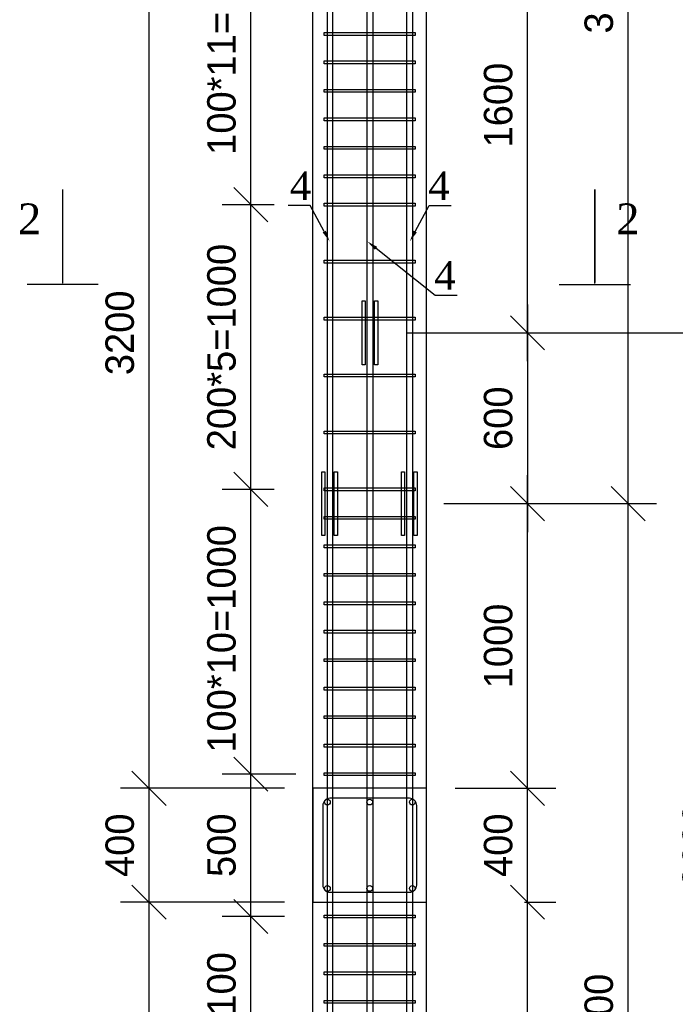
# Model space of a CAD drawing. Header units: millimetres. Extents: x -33345 to 4712671, y -3392 to 121473.
# Tile 488 of 656: x 2366904 to 2371512, y 70231 to 77148. Entities that reach past the tile are written whole.
import ezdxf
from ezdxf import colors
from ezdxf.entities.mleader import LeaderData, LeaderLine
from ezdxf.math import Vec2, Vec3

# ---------------------------------------------------------------- set-up
doc = ezdxf.new("R2010")
doc.units = ezdxf.units.MM
doc.styles.add('ISOCTEUR', font='isocpeui.ttf')
doc.styles.add('SIMPLEX350', font='times.ttf', dxfattribs={"height": 350})
doc.styles.add('WMF-Times New Roman2', font='times.ttf')
doc.styles.add('X-U-RW-01$0$StyleROMANS', font='GOTHIC.TTF')
doc.dimstyles.new('ISO-100', dxfattribs={"dimtxt": 200, "dimasz": 120, "dimexe": 100, "dimexo": 100, "dimgap": 50, "dimtad": 1, "dimdec": 0, "dimtxsty": 'ISOCTEUR', "dimblk": 'OBLIQUE', "dimcen": 0, "dimdle": 100, "dimclrd": 256, "dimadec": 0, "dimazin": 0, "dimtfac": 1, "dimtdec": 0, "dimtmove": 0, "dimatfit": 3, "dimfxl": 1, "dimarcsym": 0})

# ---------------------------------------------------------------- blocks, each defined once
blk = doc.blocks.new('_Oblique')
at = {"color": 0, "linetype": 'ByBlock', "lineweight": -2}
blk.add_line((-0.5, -0.5), (0.5, 0.5), dxfattribs=at)
blk = doc.blocks.new('*D631')
at = {"lineweight": -2, "transparency": 16777216}
blk.add_line((2209158.6, 1415189.4), (2209158.6, 1415789.4), dxfattribs=at)
at = {"color": 0, "lineweight": -2, "transparency": 16777216}
for p, q in [((2209634.3, 1415689.4), (2209058.6, 1415689.4)), ((2209634.3, 1415289.4), (2209058.6, 1415289.4))]:
    blk.add_line(p, q, dxfattribs=at)
at = {"layer": 'Defpoints', "color": 0, "lineweight": 0, "transparency": 16777216}
for p in [(2209158.6, 1415689.4), (2209734.3, 1415689.4), (2209734.3, 1415289.4)]:
    blk.add_point(p, dxfattribs=at)
at = {"lineweight": -2, "transparency": 16777216, "xscale": 120, "yscale": 120, "zscale": 120}
for p, rotation in [((2209158.6, 1415689.4), 90), ((2209158.6, 1415289.4), 270)]:
    blk.add_blockref('_Oblique', p, dxfattribs=dict(at, rotation=rotation))
at = {"color": 0, "transparency": 16777216, "insert": (2209056.1, 1415489.4), "char_height": 100, "attachment_point": 5, "rotation": 90, "style": 'X-U-RW-01$0$StyleROMANS'}
blk.add_mtext('400', dxfattribs=at)
blk = doc.blocks.new('*D632')
at = {"lineweight": -2, "transparency": 16777216}
blk.add_line((2210488.5, 1415189.4), (2210488.5, 1415789.4), dxfattribs=at)
at = {"color": 0, "lineweight": -2, "transparency": 16777216}
for p, q in [((2210234.3, 1415689.4), (2210588.5, 1415689.4)), ((2210478.7, 1415289.4), (2210588.5, 1415289.4))]:
    blk.add_line(p, q, dxfattribs=at)
at = {"layer": 'Defpoints', "color": 0, "lineweight": 0, "transparency": 16777216}
for p in [(2210134.3, 1415689.4), (2210488.5, 1415689.4), (2210378.7, 1415289.4)]:
    blk.add_point(p, dxfattribs=at)
at = {"lineweight": -2, "transparency": 16777216, "xscale": 120, "yscale": 120, "zscale": 120}
for p, rotation in [((2210488.5, 1415689.4), 90), ((2210488.5, 1415289.4), 270)]:
    blk.add_blockref('_Oblique', p, dxfattribs=dict(at, rotation=rotation))
at = {"color": 0, "transparency": 16777216, "insert": (2210386, 1415489.4), "char_height": 100, "attachment_point": 5, "rotation": 90, "style": 'X-U-RW-01$0$StyleROMANS'}
blk.add_mtext('400', dxfattribs=at)
blk = doc.blocks.new('*D633')
at = {"lineweight": -2, "transparency": 16777216}
blk.add_line((2209516.1, 1415139.4), (2209516.1, 1415839.4), dxfattribs=at)
at = {"color": 0, "lineweight": -2, "transparency": 16777216}
for p, q in [((2209674.3, 1415739.4), (2209416.1, 1415739.4)), ((2209634.3, 1415239.4), (2209416.1, 1415239.4))]:
    blk.add_line(p, q, dxfattribs=at)
at = {"layer": 'Defpoints', "color": 0, "lineweight": 0, "transparency": 16777216}
for p in [(2209516.1, 1415739.4), (2209774.3, 1415739.4), (2209734.3, 1415239.4)]:
    blk.add_point(p, dxfattribs=at)
at = {"lineweight": -2, "transparency": 16777216, "xscale": 120, "yscale": 120, "zscale": 120}
for p, rotation in [((2209516.1, 1415739.4), 90), ((2209516.1, 1415239.4), 270)]:
    blk.add_blockref('_Oblique', p, dxfattribs=dict(at, rotation=rotation))
at = {"color": 0, "transparency": 16777216, "insert": (2209413.6, 1415489.4), "char_height": 100, "attachment_point": 5, "rotation": 90, "style": 'X-U-RW-01$0$StyleROMANS'}
blk.add_mtext('500', dxfattribs=at)
blk = doc.blocks.new('*D634')
at = {"lineweight": -2, "transparency": 16777216}
blk.add_line((2209158.6, 1411989.4), (2209158.6, 1415389.4), dxfattribs=at)
at = {"color": 0, "lineweight": -2, "transparency": 16777216}
for p, q in [((2209634.3, 1415289.4), (2209058.6, 1415289.4)), ((2209634.3, 1412089.4), (2209058.6, 1412089.4))]:
    blk.add_line(p, q, dxfattribs=at)
at = {"layer": 'Defpoints', "color": 0, "lineweight": 0, "transparency": 16777216}
for p in [(2209158.6, 1415289.4), (2209734.3, 1415289.4), (2209734.3, 1412089.4)]:
    blk.add_point(p, dxfattribs=at)
at = {"lineweight": -2, "transparency": 16777216, "xscale": 120, "yscale": 120, "zscale": 120}
for p, rotation in [((2209158.6, 1415289.4), 90), ((2209158.6, 1412089.4), 270)]:
    blk.add_blockref('_Oblique', p, dxfattribs=dict(at, rotation=rotation))
at = {"color": 0, "transparency": 16777216, "insert": (2209056.1, 1413689.4), "char_height": 100, "attachment_point": 5, "rotation": 90, "style": 'X-U-RW-01$0$StyleROMANS'}
blk.add_mtext('3200', dxfattribs=at)
blk = doc.blocks.new('*D637')
at = {"lineweight": -2, "transparency": 16777216}
blk.add_line((2209158.6, 1415589.4), (2209158.6, 1418989.4), dxfattribs=at)
at = {"color": 0, "lineweight": -2, "transparency": 16777216}
for p, q in [((2209634.3, 1418889.4), (2209058.6, 1418889.4)), ((2209634.3, 1415689.4), (2209058.6, 1415689.4))]:
    blk.add_line(p, q, dxfattribs=at)
at = {"layer": 'Defpoints', "color": 0, "lineweight": 0, "transparency": 16777216}
for p in [(2209158.6, 1418889.4), (2209734.3, 1418889.4), (2209734.3, 1415689.4)]:
    blk.add_point(p, dxfattribs=at)
at = {"lineweight": -2, "transparency": 16777216, "xscale": 120, "yscale": 120, "zscale": 120}
for p, rotation in [((2209158.6, 1418889.4), 90), ((2209158.6, 1415689.4), 270)]:
    blk.add_blockref('_Oblique', p, dxfattribs=dict(at, rotation=rotation))
at = {"color": 0, "transparency": 16777216, "insert": (2209056.1, 1417289.4), "char_height": 100, "attachment_point": 5, "rotation": 90, "style": 'X-U-RW-01$0$StyleROMANS'}
blk.add_mtext('3200', dxfattribs=at)
blk = doc.blocks.new('*D640')
at = {"lineweight": -2, "transparency": 16777216}
blk.add_line((2210488.5, 1415589.4), (2210488.5, 1416789.4), dxfattribs=at)
at = {"color": 0, "lineweight": -2, "transparency": 16777216}
for p, q in [((2210194.3, 1416689.4), (2210588.5, 1416689.4)), ((2210234.3, 1415689.4), (2210588.5, 1415689.4))]:
    blk.add_line(p, q, dxfattribs=at)
at = {"layer": 'Defpoints', "color": 0, "lineweight": 0, "transparency": 16777216}
for p in [(2210094.3, 1416689.4), (2210488.5, 1416689.4), (2210134.3, 1415689.4)]:
    blk.add_point(p, dxfattribs=at)
at = {"lineweight": -2, "transparency": 16777216, "xscale": 120, "yscale": 120, "zscale": 120}
for p, rotation in [((2210488.5, 1416689.4), 90), ((2210488.5, 1415689.4), 270)]:
    blk.add_blockref('_Oblique', p, dxfattribs=dict(at, rotation=rotation))
at = {"color": 0, "transparency": 16777216, "insert": (2210386, 1416189.4), "char_height": 100, "attachment_point": 5, "rotation": 90, "style": 'X-U-RW-01$0$StyleROMANS'}
blk.add_mtext('1000', dxfattribs=at)
blk = doc.blocks.new('*D641')
at = {"lineweight": -2, "transparency": 16777216}
blk.add_line((2210488.5, 1413589.4), (2210488.5, 1415389.4), dxfattribs=at)
at = {"color": 0, "lineweight": -2, "transparency": 16777216}
for p, q in [((2210478.7, 1415289.4), (2210588.5, 1415289.4)), ((2210234.3, 1413689.4), (2210588.5, 1413689.4))]:
    blk.add_line(p, q, dxfattribs=at)
at = {"layer": 'Defpoints', "color": 0, "lineweight": 0, "transparency": 16777216}
for p in [(2210378.7, 1415289.4), (2210488.5, 1415289.4), (2210134.3, 1413689.4)]:
    blk.add_point(p, dxfattribs=at)
at = {"lineweight": -2, "transparency": 16777216, "xscale": 120, "yscale": 120, "zscale": 120}
for p, rotation in [((2210488.5, 1415289.4), 90), ((2210488.5, 1413689.4), 270)]:
    blk.add_blockref('_Oblique', p, dxfattribs=dict(at, rotation=rotation))
at = {"color": 0, "transparency": 16777216, "insert": (2210386, 1414489.4), "char_height": 100, "attachment_point": 5, "rotation": 90, "style": 'X-U-RW-01$0$StyleROMANS'}
blk.add_mtext('1600', dxfattribs=at)
blk = doc.blocks.new('*D642')
at = {"lineweight": -2, "transparency": 16777216}
blk.add_line((2210488.5, 1417189.4), (2210488.5, 1418989.4), dxfattribs=at)
at = {"color": 0, "lineweight": -2, "transparency": 16777216}
for p, q in [((2210387.6, 1418889.4), (2210588.5, 1418889.4)), ((2210194.3, 1417289.4), (2210588.5, 1417289.4))]:
    blk.add_line(p, q, dxfattribs=at)
at = {"layer": 'Defpoints', "color": 0, "lineweight": 0, "transparency": 16777216}
for p in [(2210287.6, 1418889.4), (2210488.5, 1418889.4), (2210094.3, 1417289.4)]:
    blk.add_point(p, dxfattribs=at)
at = {"lineweight": -2, "transparency": 16777216, "xscale": 120, "yscale": 120, "zscale": 120}
for p, rotation in [((2210488.5, 1418889.4), 90), ((2210488.5, 1417289.4), 270)]:
    blk.add_blockref('_Oblique', p, dxfattribs=dict(at, rotation=rotation))
at = {"color": 0, "transparency": 16777216, "insert": (2210386, 1418089.4), "char_height": 100, "attachment_point": 5, "rotation": 90, "style": 'X-U-RW-01$0$StyleROMANS'}
blk.add_mtext('1600', dxfattribs=at)
blk = doc.blocks.new('*D617')
at = {"lineweight": -2, "transparency": 16777216}
blk.add_line((2210488.5, 1417389.4), (2210488.5, 1416589.4), dxfattribs=at)
at = {"color": 0, "lineweight": -2, "transparency": 16777216}
for p, q in [((2210194.3, 1417289.4), (2210588.5, 1417289.4)), ((2210195.2, 1416689.4), (2210588.5, 1416689.4))]:
    blk.add_line(p, q, dxfattribs=at)
at = {"layer": 'Defpoints', "color": 0, "lineweight": 0, "transparency": 16777216}
for p in [(2210094.3, 1417289.4), (2210095.2, 1416689.4), (2210488.5, 1416689.4)]:
    blk.add_point(p, dxfattribs=at)
at = {"lineweight": -2, "transparency": 16777216, "xscale": 120, "yscale": 120, "zscale": 120}
for p, rotation in [((2210488.5, 1417289.4), 90), ((2210488.5, 1416689.4), 270)]:
    blk.add_blockref('_Oblique', p, dxfattribs=dict(at, rotation=rotation))
at = {"color": 0, "transparency": 16777216, "insert": (2210386, 1416989.4), "char_height": 100, "attachment_point": 5, "rotation": 90, "style": 'X-U-RW-01$0$StyleROMANS'}
blk.add_mtext('600', dxfattribs=at)
blk = doc.blocks.new('*D648')
at = {"lineweight": -2, "transparency": 16777216}
blk.add_line((2209516.1, 1414039.4), (2209516.1, 1415339.4), dxfattribs=at)
at = {"color": 0, "lineweight": -2, "transparency": 16777216}
for p, q in [((2209589.4, 1415239.4), (2209416.1, 1415239.4)), ((2209597.9, 1414139.4), (2209416.1, 1414139.4))]:
    blk.add_line(p, q, dxfattribs=at)
at = {"layer": 'Defpoints', "color": 0, "lineweight": 0, "transparency": 16777216}
for p in [(2209516.1, 1415239.4), (2209689.4, 1415239.4), (2209697.9, 1414139.4)]:
    blk.add_point(p, dxfattribs=at)
at = {"lineweight": -2, "transparency": 16777216, "xscale": 120, "yscale": 120, "zscale": 120}
for p, rotation in [((2209516.1, 1415239.4), 90), ((2209516.1, 1414139.4), 270)]:
    blk.add_blockref('_Oblique', p, dxfattribs=dict(at, rotation=rotation))
at = {"color": 0, "transparency": 16777216, "insert": (2209413.6, 1414714.4), "char_height": 100, "attachment_point": 5, "rotation": 90, "style": 'X-U-RW-01$0$StyleROMANS'}
blk.add_mtext('100*11=1100', dxfattribs=at)
blk = doc.blocks.new('*D581')
at = {"lineweight": -2, "transparency": 16777216}
blk.add_line((2209516.1, 1415639.4), (2209516.1, 1416839.4), dxfattribs=at)
at = {"color": 0, "lineweight": -2, "transparency": 16777216}
for p, q in [((2209597.9, 1416739.4), (2209416.1, 1416739.4)), ((2209634.3, 1415739.4), (2209416.1, 1415739.4))]:
    blk.add_line(p, q, dxfattribs=at)
at = {"layer": 'Defpoints', "color": 0, "lineweight": 0, "transparency": 16777216}
for p in [(2209516.1, 1416739.4), (2209697.9, 1416739.4), (2209734.3, 1415739.4)]:
    blk.add_point(p, dxfattribs=at)
at = {"lineweight": -2, "transparency": 16777216, "xscale": 120, "yscale": 120, "zscale": 120}
for p, rotation in [((2209516.1, 1416739.4), 90), ((2209516.1, 1415739.4), 270)]:
    blk.add_blockref('_Oblique', p, dxfattribs=dict(at, rotation=rotation))
at = {"color": 0, "transparency": 16777216, "insert": (2209413.6, 1416214.4), "char_height": 100, "attachment_point": 5, "rotation": 90, "style": 'X-U-RW-01$0$StyleROMANS'}
blk.add_mtext('100*10=1000', dxfattribs=at)
blk = doc.blocks.new('*D582')
at = {"lineweight": -2, "transparency": 16777216}
blk.add_line((2209516.1, 1416639.4), (2209516.1, 1417839.4), dxfattribs=at)
at = {"color": 0, "lineweight": -2, "transparency": 16777216}
for p, q in [((2209597.9, 1417739.4), (2209416.1, 1417739.4)), ((2209597.9, 1416739.4), (2209416.1, 1416739.4))]:
    blk.add_line(p, q, dxfattribs=at)
at = {"layer": 'Defpoints', "color": 0, "lineweight": 0, "transparency": 16777216}
for p in [(2209516.1, 1417739.4), (2209697.9, 1417739.4), (2209697.9, 1416739.4)]:
    blk.add_point(p, dxfattribs=at)
at = {"lineweight": -2, "transparency": 16777216, "xscale": 120, "yscale": 120, "zscale": 120}
for p, rotation in [((2209516.1, 1417739.4), 90), ((2209516.1, 1416739.4), 270)]:
    blk.add_blockref('_Oblique', p, dxfattribs=dict(at, rotation=rotation))
at = {"color": 0, "transparency": 16777216, "insert": (2209413.6, 1417239.4), "char_height": 100, "attachment_point": 5, "rotation": 90, "style": 'X-U-RW-01$0$StyleROMANS'}
blk.add_mtext('200*5=1000', dxfattribs=at)
blk = doc.blocks.new('*D583')
at = {"lineweight": -2, "transparency": 16777216}
blk.add_line((2209516.1, 1417639.4), (2209516.1, 1418939.4), dxfattribs=at)
at = {"color": 0, "lineweight": -2, "transparency": 16777216}
for p, q in [((2209589.4, 1418839.4), (2209416.1, 1418839.4)), ((2209597.9, 1417739.4), (2209416.1, 1417739.4))]:
    blk.add_line(p, q, dxfattribs=at)
at = {"layer": 'Defpoints', "color": 0, "lineweight": 0, "transparency": 16777216}
for p in [(2209516.1, 1418839.4), (2209689.4, 1418839.4), (2209697.9, 1417739.4)]:
    blk.add_point(p, dxfattribs=at)
at = {"lineweight": -2, "transparency": 16777216, "xscale": 120, "yscale": 120, "zscale": 120}
for p, rotation in [((2209516.1, 1418839.4), 90), ((2209516.1, 1417739.4), 270)]:
    blk.add_blockref('_Oblique', p, dxfattribs=dict(at, rotation=rotation))
at = {"color": 0, "transparency": 16777216, "insert": (2209413.6, 1418314.4), "char_height": 100, "attachment_point": 5, "rotation": 90, "style": 'X-U-RW-01$0$StyleROMANS'}
blk.add_mtext('100*11=1100', dxfattribs=at)
blk = doc.blocks.new('*D595')
at = {"lineweight": -2, "transparency": 16777216}
blk.add_line((2210842.3, 1412989.4), (2210842.3, 1416789.4), dxfattribs=at)
at = {"color": 0, "lineweight": -2, "transparency": 16777216}
for p, q in [((2210386.8, 1416689.4), (2210942.3, 1416689.4)), ((2210634.3, 1413089.4), (2210942.3, 1413089.4))]:
    blk.add_line(p, q, dxfattribs=at)
at = {"layer": 'Defpoints', "color": 0, "lineweight": 0, "transparency": 16777216}
for p in [(2210286.8, 1416689.4), (2210842.3, 1416689.4), (2210534.3, 1413089.4)]:
    blk.add_point(p, dxfattribs=at)
at = {"lineweight": -2, "transparency": 16777216, "xscale": 120, "yscale": 120, "zscale": 120}
for p, rotation in [((2210842.3, 1416689.4), 90), ((2210842.3, 1413089.4), 270)]:
    blk.add_blockref('_Oblique', p, dxfattribs=dict(at, rotation=rotation))
at = {"color": 0, "transparency": 16777216, "insert": (2210739.7, 1414889.4), "char_height": 100, "attachment_point": 5, "rotation": 90, "style": 'X-U-RW-01$0$StyleROMANS'}
blk.add_mtext('3600', dxfattribs=at)
blk = doc.blocks.new('*D596')
at = {"lineweight": -2, "transparency": 16777216}
blk.add_line((2211186.8, 1413589.4), (2211186.8, 1417389.4), dxfattribs=at)
at = {"color": 0, "lineweight": -2, "transparency": 16777216}
for p, q in [((2210062.2, 1417289.4), (2211286.8, 1417289.4)), ((2210978.9, 1413689.4), (2211286.8, 1413689.4))]:
    blk.add_line(p, q, dxfattribs=at)
at = {"layer": 'Defpoints', "color": 0, "lineweight": 0, "transparency": 16777216}
for p in [(2209962.2, 1417289.4), (2211186.8, 1417289.4), (2210878.9, 1413689.4)]:
    blk.add_point(p, dxfattribs=at)
at = {"lineweight": -2, "transparency": 16777216, "xscale": 120, "yscale": 120, "zscale": 120}
for p, rotation in [((2211186.8, 1417289.4), 90), ((2211186.8, 1413689.4), 270)]:
    blk.add_blockref('_Oblique', p, dxfattribs=dict(at, rotation=rotation))
at = {"color": 0, "transparency": 16777216, "insert": (2211084.3, 1415489.4), "char_height": 100, "attachment_point": 5, "rotation": 90, "style": 'X-U-RW-01$0$StyleROMANS'}
blk.add_mtext('3600', dxfattribs=at)
blk = doc.blocks.new('*D597')
at = {"lineweight": -2, "transparency": 16777216}
blk.add_line((2210842.3, 1416589.4), (2210842.3, 1420389.4), dxfattribs=at)
at = {"color": 0, "lineweight": -2, "transparency": 16777216}
for p, q in [((2210386.8, 1420289.4), (2210942.3, 1420289.4)), ((2210634.3, 1416689.4), (2210942.3, 1416689.4))]:
    blk.add_line(p, q, dxfattribs=at)
at = {"layer": 'Defpoints', "color": 0, "lineweight": 0, "transparency": 16777216}
for p in [(2210286.8, 1420289.4), (2210842.3, 1420289.4), (2210534.3, 1416689.4)]:
    blk.add_point(p, dxfattribs=at)
at = {"lineweight": -2, "transparency": 16777216, "xscale": 120, "yscale": 120, "zscale": 120}
for p, rotation in [((2210842.3, 1420289.4), 90), ((2210842.3, 1416689.4), 270)]:
    blk.add_blockref('_Oblique', p, dxfattribs=dict(at, rotation=rotation))
at = {"color": 0, "transparency": 16777216, "insert": (2210739.7, 1418489.4), "char_height": 100, "attachment_point": 5, "rotation": 90, "style": 'X-U-RW-01$0$StyleROMANS'}
blk.add_mtext('3600', dxfattribs=at)
blk = doc.blocks.new('*D598')
at = {"lineweight": -2, "transparency": 16777216}
blk.add_line((2211186.8, 1417189.4), (2211186.8, 1420989.4), dxfattribs=at)
at = {"color": 0, "lineweight": -2, "transparency": 16777216}
for p, q in [((2210062.2, 1420889.4), (2211286.8, 1420889.4)), ((2210978.9, 1417289.4), (2211286.8, 1417289.4))]:
    blk.add_line(p, q, dxfattribs=at)
at = {"layer": 'Defpoints', "color": 0, "lineweight": 0, "transparency": 16777216}
for p in [(2209962.2, 1420889.4), (2211186.8, 1420889.4), (2210878.9, 1417289.4)]:
    blk.add_point(p, dxfattribs=at)
at = {"lineweight": -2, "transparency": 16777216, "xscale": 120, "yscale": 120, "zscale": 120}
for p, rotation in [((2211186.8, 1420889.4), 90), ((2211186.8, 1417289.4), 270)]:
    blk.add_blockref('_Oblique', p, dxfattribs=dict(at, rotation=rotation))
at = {"color": 0, "transparency": 16777216, "insert": (2211084.3, 1419089.4), "char_height": 100, "attachment_point": 5, "rotation": 90, "style": 'X-U-RW-01$0$StyleROMANS'}
blk.add_mtext('3600', dxfattribs=at)
blk = doc.blocks.new('пкпп')
at = {"color": 106}
for p, q in [((2209734.3, 1403729.7), (2209734.3, 1427189.4)), ((2210134.3, 1403729.7), (2210134.3, 1427189.4))]:
    blk.add_line(p, q, dxfattribs=at)
at = {"color": 106, "lineweight": 30}
for p, q in [((2208980.2, 1417458.7), (2208730.2, 1417458.7)), ((2210600.2, 1417458.7), (2210850.2, 1417458.7))]:
    blk.add_line(p, q, dxfattribs=at)
for points in [[(2209784.3, 1429269.4), (2209784.3, 1403229.7), (2209369.2, 1403229.7), (2209420.8, 1403209.7), (2209784.3, 1403209.7, 0.414214), (2209804.3, 1403229.7), (2209804.3, 1429269.4)], [(2210084.3, 1429269.4), (2210084.3, 1403229.7), (2210499.5, 1403229.7), (2210447.8, 1403209.7), (2210084.3, 1403209.7, -0.414214), (2210064.3, 1403229.7), (2210064.3, 1429269.4)]]:
    blk.add_lwpolyline(points, format="xyb")
for points in [[(2209925.6, 1403209.7), (2209925.6, 1420289.4)], [(2209945.6, 1420289.4), (2209945.6, 1403209.7)]]:
    blk.add_lwpolyline(points)
for points in [[(2209774.3, 1418344.4), (2210094.3, 1418344.4), (2210094.3, 1418334.4), (2209774.3, 1418334.4)], [(2209774.3, 1418244.4), (2210094.3, 1418244.4), (2210094.3, 1418234.4), (2209774.3, 1418234.4)], [(2209774.3, 1418144.4), (2210094.3, 1418144.4), (2210094.3, 1418134.4), (2209774.3, 1418134.4)], [(2209774.3, 1418044.4), (2210094.3, 1418044.4), (2210094.3, 1418034.4), (2209774.3, 1418034.4)], [(2209774.3, 1417944.4), (2210094.3, 1417944.4), (2210094.3, 1417934.4), (2209774.3, 1417934.4)], [(2209774.3, 1417844.4), (2210094.3, 1417844.4), (2210094.3, 1417834.4), (2209774.3, 1417834.4)], [(2209774.3, 1417744.4), (2210094.3, 1417744.4), (2210094.3, 1417734.4), (2209774.3, 1417734.4)], [(2209774.3, 1417544.4), (2210094.3, 1417544.4), (2210094.3, 1417534.4), (2209774.3, 1417534.4)], [(2209774.3, 1417344.4), (2210094.3, 1417344.4), (2210094.3, 1417334.4), (2209774.3, 1417334.4)], [(2209774.3, 1417144.4), (2210094.3, 1417144.4), (2210094.3, 1417134.4), (2209774.3, 1417134.4)], [(2209774.3, 1416944.4), (2210094.3, 1416944.4), (2210094.3, 1416934.4), (2209774.3, 1416934.4)], [(2209774.3, 1416744.4), (2210094.3, 1416744.4), (2210094.3, 1416734.4), (2209774.3, 1416734.4)], [(2209774.3, 1416644.4), (2210094.3, 1416644.4), (2210094.3, 1416634.4), (2209774.3, 1416634.4)], [(2209774.3, 1416544.4), (2210094.3, 1416544.4), (2210094.3, 1416534.4), (2209774.3, 1416534.4)], [(2209774.3, 1416444.4), (2210094.3, 1416444.4), (2210094.3, 1416434.4), (2209774.3, 1416434.4)], [(2209774.3, 1416344.4), (2210094.3, 1416344.4), (2210094.3, 1416334.4), (2209774.3, 1416334.4)], [(2209774.3, 1416244.4), (2210094.3, 1416244.4), (2210094.3, 1416234.4), (2209774.3, 1416234.4)], [(2209774.3, 1416144.4), (2210094.3, 1416144.4), (2210094.3, 1416134.4), (2209774.3, 1416134.4)], [(2209774.3, 1416044.4), (2210094.3, 1416044.4), (2210094.3, 1416034.4), (2209774.3, 1416034.4)], [(2209774.3, 1415944.4), (2210094.3, 1415944.4), (2210094.3, 1415934.4), (2209774.3, 1415934.4)], [(2209774.3, 1415844.4), (2210094.3, 1415844.4), (2210094.3, 1415834.4), (2209774.3, 1415834.4)], [(2209774.3, 1415744.4), (2210094.3, 1415744.4), (2210094.3, 1415734.4), (2209774.3, 1415734.4)], [(2209774.3, 1415244.4), (2210094.3, 1415244.4), (2210094.3, 1415234.4), (2209774.3, 1415234.4)], [(2209774.3, 1415144.4), (2210094.3, 1415144.4), (2210094.3, 1415134.4), (2209774.3, 1415134.4)], [(2209774.3, 1415044.4), (2210094.3, 1415044.4), (2210094.3, 1415034.4), (2209774.3, 1415034.4)], [(2209774.3, 1414944.4), (2210094.3, 1414944.4), (2210094.3, 1414934.4), (2209774.3, 1414934.4)]]:
    blk.add_lwpolyline(points, close=True)
at = {"color": 106}
for points in [[(2208855.2, 1417458.7, 0, 81, 0), (2208855.2, 1417568.8, 5.4, 5.4, 0), (2208855.2, 1417793, 5.4, 5.4, 0)], [(2210725.2, 1417458.7, 0, 81, 0), (2210725.2, 1417568.8, 5.4, 5.4, 0), (2210725.2, 1417793, 5.4, 5.4, 0)]]:
    blk.add_lwpolyline(points, format="xyseb", dxfattribs=at)
at = {"color": 106, "lineweight": 30}
for points in [[(2209907.3, 1417401.4), (2209918.3, 1417401.4), (2209918.3, 1417177.4), (2209907.3, 1417177.4)], [(2209951.2, 1417401.4), (2209962.2, 1417401.4), (2209962.2, 1417177.4), (2209951.2, 1417177.4)], [(2209765.8, 1416801.4), (2209776.9, 1416801.4), (2209776.9, 1416577.4), (2209765.8, 1416577.4)], [(2209809.7, 1416801.4), (2209820.7, 1416801.4), (2209820.7, 1416577.4), (2209809.7, 1416577.4)], [(2210045.8, 1416801.4), (2210056.9, 1416801.4), (2210056.9, 1416577.4), (2210045.8, 1416577.4)], [(2210089.7, 1416801.4), (2210100.7, 1416801.4), (2210100.7, 1416577.4), (2210089.7, 1416577.4)], [(2210134.3, 1415689.4), (2209734.3, 1415689.4), (2209734.3, 1415289.4), (2210134.3, 1415289.4)]]:
    blk.add_lwpolyline(points, close=True, dxfattribs=at)
at = {"color": 222, "true_color": 0xde218f}
blk.add_lwpolyline([(2210099.3, 1415629.4, 0.414214), (2210074.3, 1415654.4), (2209794.3, 1415654.4, 0.414214), (2209769.3, 1415629.4), (2209769.3, 1415349.4, 0.414214), (2209794.3, 1415324.4), (2210074.3, 1415324.4, 0.414214), (2210099.3, 1415349.4)], format="xyb", close=True, dxfattribs=at)
at = {"color": 106, "lineweight": 30}
for centre in [(2209785.5, 1415641), (2209785.5, 1415641), (2209934.3, 1415641), (2209934.3, 1415641), (2210084, 1415641), (2210084, 1415641), (2209785.5, 1415337.8), (2209934.3, 1415337.8), (2210084, 1415337.8)]:
    blk.add_circle(centre, 10, dxfattribs=at)
at = {"color": 106, "char_height": 108, "attachment_point": 5, "style": 'WMF-Times New Roman2'}
for insert in [(2208738.9, 1417689.9), (2210841.4, 1417689.9)]:
    blk.add_mtext('2', dxfattribs=dict(at, insert=insert))
at = {"color": 106}
for base, p1, p2, picture, middle in [((2211186.8, 1420889.4), (2210878.9, 1417289.4), (2209962.2, 1420889.4), '*D598', (2211084.3, 1419089.4)), ((2210842.3, 1420289.4), (2210534.3, 1416689.4), (2210286.8, 1420289.4), '*D597', (2210739.7, 1418489.4)), ((2209158.6, 1418889.4), (2209734.3, 1415689.4), (2209734.3, 1418889.4), '*D637', (2209056.1, 1417289.4)), ((2210488.5, 1418889.4), (2210094.3, 1417289.4), (2210287.6, 1418889.4), '*D642', (2210386, 1418089.4)), ((2211186.8, 1417289.4), (2210878.9, 1413689.4), (2209962.2, 1417289.4), '*D596', (2211084.3, 1415489.4)), ((2210488.5, 1416689.4), (2210094.3, 1417289.4), (2210095.2, 1416689.4), '*D617', (2210386, 1416989.4)), ((2210488.5, 1416689.4), (2210134.3, 1415689.4), (2210094.3, 1416689.4), '*D640', (2210386, 1416189.4)), ((2210842.3, 1416689.4), (2210534.3, 1413089.4), (2210286.8, 1416689.4), '*D595', (2210739.7, 1414889.4)), ((2209516.1, 1415739.4), (2209734.3, 1415239.4), (2209774.3, 1415739.4), '*D633', (2209413.6, 1415489.4)), ((2209158.6, 1415689.4), (2209734.3, 1415289.4), (2209734.3, 1415689.4), '*D631', (2209056.1, 1415489.4)), ((2210488.5, 1415689.4), (2210378.7, 1415289.4), (2210134.3, 1415689.4), '*D632', (2210386, 1415489.4)), ((2209158.6, 1415289.4), (2209734.3, 1412089.4), (2209734.3, 1415289.4), '*D634', (2209056.1, 1413689.4)), ((2210488.5, 1415289.4), (2210134.3, 1413689.4), (2210378.7, 1415289.4), '*D641', (2210386, 1414489.4))]:
    dim = blk.add_linear_dim(base=base, p1=p1, p2=p2, angle=90, dimstyle='ISO-100', override={"dimtxt": 100, "dimtxsty": 'X-U-RW-01$0$StyleROMANS', "dimtmove": 1}, dxfattribs=at)
    dim.commit()
    dim.dimension.update_dxf_attribs({"geometry": picture, "text_midpoint": middle})
for base, p1, p2, text, override, picture, middle in [((2209516.1, 1418839.4), (2209697.9, 1417739.4), (2209689.4, 1418839.4), '100*11=<>', {"dimtxt": 100, "dimtxsty": 'X-U-RW-01$0$StyleROMANS', "dimtmove": 1}, '*D583', (2209516.1, 1418314.4)), ((2209516.1, 1416739.4), (2209734.3, 1415739.4), (2209697.9, 1416739.4), '100*10=<>', {"dimtxt": 100, "dimtxsty": 'X-U-RW-01$0$StyleROMANS'}, '*D581', (2209516.1, 1416214.4)), ((2209516.1, 1415239.4), (2209697.9, 1414139.4), (2209689.4, 1415239.4), '100*11=<>', {"dimtxt": 100, "dimtxsty": 'X-U-RW-01$0$StyleROMANS', "dimtmove": 1}, '*D648', (2209516.1, 1414714.4))]:
    dim = blk.add_linear_dim(base=base, p1=p1, p2=p2, angle=90, text=text, dimstyle='ISO-100', override=override, dxfattribs=at)
    dim.commit()
    dim.dimension.update_dxf_attribs({"geometry": picture, "text_midpoint": middle, "dimtype": 128})
dim = blk.add_linear_dim(base=(2209516.1, 1417739.4), p1=(2209697.9, 1416739.4), p2=(2209697.9, 1417739.4), angle=90, text='200*5=<>', dimstyle='ISO-100', override={"dimtxt": 100, "dimtxsty": 'X-U-RW-01$0$StyleROMANS', "dimtmove": 1}, dxfattribs=at)
dim.commit()
dim.dimension.update_dxf_attribs({"geometry": '*D582', "text_midpoint": (2209413.6, 1417239.4)})
at = {"color": 106, "lineweight": 30}
ml = blk.add_multileader_mtext('Standard', dxfattribs=at)
ml.set_content('4', color=106, style='SIMPLEX350')
ml.set_leader_properties()
ml.build(insert=Vec2(0, 0))
ml.multileader.update_dxf_attribs({"text_left_attachment_type": 6, "text_right_attachment_type": 6, "dogleg_length": 0.141, "arrow_head_size": 39.3})
ctx = ml.context
ctx.base_point, ctx.char_height, ctx.arrow_head_size, ctx.landing_gap_size, ctx.plane_origin = Vec3(2209656.9, 1417736.2), 100, 39.3, 0.785, Vec3(2207932, 1412208.5)
ctx.left_attachment, ctx.right_attachment, ctx.text_align_type = 6, 6, 1
notes = []
notes.append((ctx, [(1, (1, 1, 0), (2209725.1, 1417736.2), (-1, 0), 0.141, [(1, [(2209793.1, 1417610.7)], 0, [])])]))
ctx.mtext.insert, ctx.mtext.alignment, ctx.mtext.flow_direction = Vec3(2209690.9, 1417856.2), 2, 5
ml = blk.add_multileader_mtext('Standard', dxfattribs=at)
ml.set_content('4', color=106, style='SIMPLEX350')
ml.set_leader_properties()
ml.build(insert=Vec2(0, 0))
ml.multileader.update_dxf_attribs({"text_left_attachment_type": 6, "text_right_attachment_type": 6, "dogleg_length": 0.36, "arrow_head_size": 39.3})
ctx = ml.context
ctx.base_point, ctx.char_height, ctx.arrow_head_size, ctx.landing_gap_size, ctx.plane_origin = Vec3(2210143.7, 1417736.2), 100, 39.3, 0.785, Vec3(2211936.6, 1412208.5)
ctx.left_attachment, ctx.right_attachment, ctx.text_align_type = 6, 6, 1
notes.append((ctx, [(1, (1, 1, 0), (2210143.5, 1417736.2), (1, 0), 0.141, [(1, [(2210075.5, 1417610.7)], 0, [])])]))
ctx.mtext.insert, ctx.mtext.alignment, ctx.mtext.flow_direction = Vec3(2210177.7, 1417856.2), 2, 5
ml = blk.add_multileader_mtext('Standard', dxfattribs=at)
ml.set_content('4', color=106, style='SIMPLEX350')
ml.set_leader_properties()
ml.build(insert=Vec2(0, 0))
ml.multileader.update_dxf_attribs({"text_left_attachment_type": 6, "text_right_attachment_type": 6, "dogleg_length": 0.36, "arrow_head_size": 39.3})
ctx = ml.context
ctx.base_point, ctx.char_height, ctx.arrow_head_size, ctx.landing_gap_size, ctx.plane_origin = Vec3(2210164.7, 1417421.3), 100, 39.3, 0.785, Vec3(2211786.7, 1412208.5)
ctx.left_attachment, ctx.right_attachment, ctx.text_align_type = 6, 6, 1
notes.append((ctx, [(1, (1, 1, 0), (2210164.6, 1417421.3), (1, 0), 0.141, [(1, [(2209925.6, 1417610.7)], 0, [])])]))
ctx.mtext.insert, ctx.mtext.alignment, ctx.mtext.flow_direction = Vec3(2210198.7, 1417541.3), 2, 5
for ctx, leaders in notes:
    for number, flags, end, landing, length, lines in leaders:
        leader = LeaderData()
        leader.index, (leader.has_last_leader_line, leader.has_dogleg_vector, leader.attachment_direction) = number, flags
        leader.last_leader_point, leader.dogleg_vector, leader.dogleg_length = Vec3(end), Vec3(landing), length
        for number, points, colour, breaks in lines:
            line = LeaderLine()
            line.index, line.vertices, line.color, line.breaks = number, Vec3.list(points), colors.encode_raw_color(colour), breaks
            leader.lines.append(line)
        ctx.leaders.append(leader)

msp = doc.modelspace()

# ---------------------------------------------------------------- block references
at = {"color": 6, "lineweight": 30, "xscale": 2, "yscale": 2, "zscale": 2}
msp.add_blockref('пкпп', (-2050504.05, -2759630.453), dxfattribs=at)

doc.saveas('drawing.dxf')
